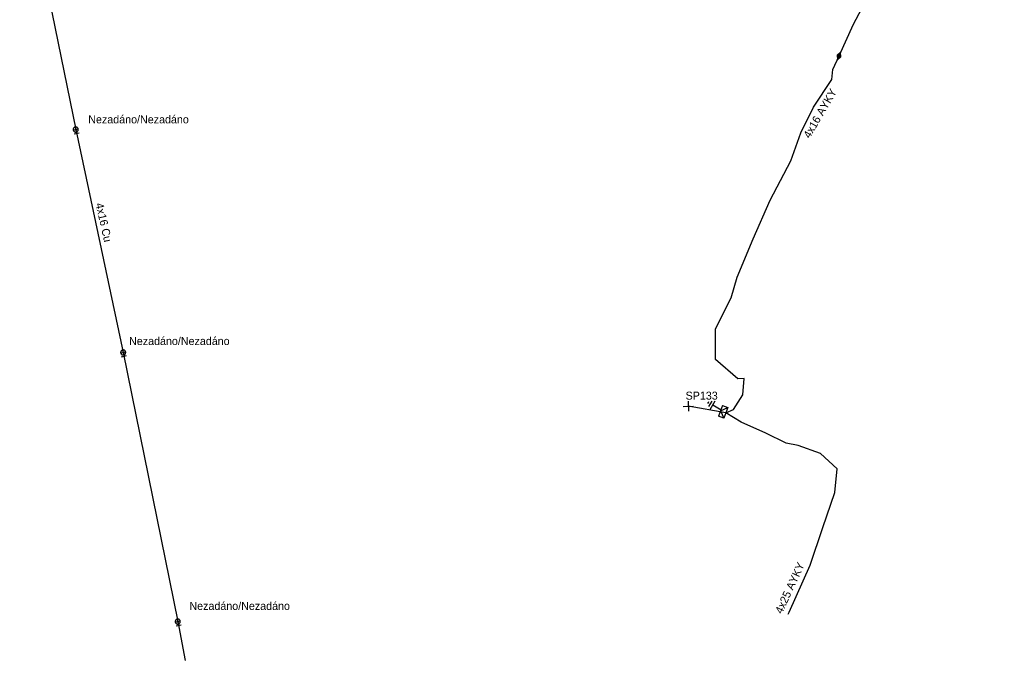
# Model space of a CAD drawing. Extents: x -788458 to -786145, y -1154772 to -1152372.
# Drawn here: x -786949.1 to -786826.5, y -1154771.8 to -1154691.6 of the extents above; entities that cross this region are included whole.
import ezdxf

# ---------------------------------------------------------------- set-up
doc = ezdxf.new("R2010")
doc.units = 0
for name, color, linetype in [('Vrstva 1', 7, 'Continuous'), ('Vrstva 12', 7, 'Continuous'), ('Vrstva 13', 7, 'Continuous'), ('Vrstva 14', 7, 'Continuous'), ('Vrstva 15', 7, 'Continuous'), ('Vrstva 19', 7, 'Continuous'), ('Vrstva 2', 7, 'Continuous'), ('Vrstva 31', 7, 'Continuous'), ('Vrstva 33', 7, 'Continuous'), ('Vrstva 34', 7, 'Continuous'), ('Vrstva 4', 7, 'Continuous'), ('Vrstva 5', 7, 'Continuous'), ('Vrstva 59', 7, 'Continuous'), ('Vrstva 6', 7, 'Continuous'), ('Vrstva 9', 7, 'Continuous')]:
    doc.layers.add(name, color=color, linetype=linetype)

# ---------------------------------------------------------------- blocks, each defined once
blk = doc.blocks.new('NN870')
at = {"layer": 'Vrstva 4'}
for points in [[(0, -0.25), (0.5, 0), (0, 0.25), (-0.5, 0), (0, -0.25)], [(0.37, 0), (0, 0.19), (-0.36, 0), (0, -0.19), (0.37, 0)], [(0.24, 0), (0, 0.12), (-0.25, 0), (0, -0.12), (0.24, 0)], [(0.12, 0), (0, 0.06), (-0.13, 0), (0, -0.06), (0.12, 0)]]:
    blk.add_lwpolyline(points, dxfattribs=at)
blk = doc.blocks.new('NN800')
at = {"layer": 'Vrstva 1'}
for points in [[(-0.44, 0.44), (0.44, -0.44)], [(-0.44, -0.44), (0.44, 0.44)]]:
    blk.add_lwpolyline(points, dxfattribs=at)
blk = doc.blocks.new('NN630')
at = {"layer": 'Vrstva 9'}
for points in [[(0, -0.7), (-0.7, 0)], [(-0.7, -0.7), (-0.7, 0), (0.7, 0), (0.7, -0.7)], [(-0.7, -0.7), (0.7, -0.7)], [(0, -0.7), (0.7, 0)]]:
    blk.add_lwpolyline(points, dxfattribs=at)
blk = doc.blocks.new('NN810')
at = {"layer": 'Vrstva 14'}
for points in [[(0, -0.64), (0, -1.89)], [(0.63, -1.89), (-0.62, -1.89)], [(0.39, -2.2), (-0.4, -2.2)], [(0, -2.52), (-0.12, -2.52)], [(0.14, -2.52), (0, -2.52)]]:
    blk.add_lwpolyline(points, dxfattribs=at)
blk = doc.blocks.new('NN410')
at = {"layer": 'Vrstva 2'}
for points in [[(0.01, 0.63), (-0.06, 0.63), (-0.13, 0.62), (-0.19, 0.6), (-0.25, 0.58), (-0.31, 0.55), (-0.37, 0.51), (-0.42, 0.47), (-0.46, 0.42), (-0.5, 0.37), (-0.54, 0.32), (-0.57, 0.26), (-0.59, 0.2), (-0.61, 0.13), (-0.62, 0.07), (-0.62, 0), (-0.62, -0.06), (-0.61, -0.13), (-0.59, -0.19), (-0.57, -0.25), (-0.54, -0.31), (-0.5, -0.37), (-0.46, -0.42), (-0.42, -0.47), (-0.37, -0.51), (-0.31, -0.54), (-0.25, -0.57), (-0.19, -0.6), (-0.13, -0.61), (-0.06, -0.62), (0.01, -0.63), (0.07, -0.62), (0.14, -0.61), (0.2, -0.6), (0.26, -0.57), (0.32, -0.54), (0.38, -0.51), (0.43, -0.47), (0.47, -0.42), (0.51, -0.37), (0.55, -0.31), (0.58, -0.25), (0.6, -0.19), (0.62, -0.13), (0.63, -0.06), (0.63, 0), (0.63, 0.07), (0.62, 0.13), (0.6, 0.2), (0.58, 0.26), (0.55, 0.32), (0.51, 0.37), (0.47, 0.42), (0.43, 0.47), (0.38, 0.51), (0.32, 0.55), (0.26, 0.58), (0.2, 0.6), (0.14, 0.62), (0.07, 0.63), (0.01, 0.63)], [(0, -0.63), (0, 0.63)], [(0.96, -0.63), (0.96, 0.63)], [(-0.63, 0), (0.63, 0)]]:
    blk.add_lwpolyline(points, dxfattribs=at)

msp = doc.modelspace()

# ---------------------------------------------------------------- linework, layer by layer
at = {"layer": 'Vrstva 1'}
msp.add_lwpolyline([(-786949.08, -1154670.89), (-786942.07, -1154705.39), (-786936.14, -1154733.28), (-786929.32, -1154766.94), (-786928.37, -1154771.8)], dxfattribs=at)
at = {"layer": 'Vrstva 5'}
for points in [[(-786846.67, -1154696.19), (-786844.86, -1154692.22), (-786843.13, -1154688.86), (-786839.2, -1154683.74), (-786831.22, -1154676.26), (-786827.13, -1154672.78), (-786826.51, -1154670.79), (-786828.48, -1154669.75), (-786833.14, -1154667.28), (-786836.78, -1154665.61), (-786840.93, -1154664), (-786842.98, -1154663.28), (-786843.74, -1154663.54)], [(-786860.84, -1154740.83), (-786859.85, -1154740.4), (-786858.71, -1154738.57), (-786858.55, -1154736.53), (-786859.34, -1154736.58), (-786862.13, -1154734.16), (-786862.1, -1154730.31), (-786860.16, -1154726.44), (-786859.4, -1154723.84), (-786857.39, -1154719.05), (-786855.29, -1154714.24), (-786852.71, -1154709.29), (-786851.43, -1154705.82), (-786849.86, -1154702.61), (-786847.57, -1154699.12), (-786847.44, -1154697.9), (-786846.67, -1154696.19)], [(-786853.02, -1154766.03), (-786852.91, -1154765.76), (-786850.28, -1154759.89), (-786848.68, -1154755.19), (-786847.19, -1154750.78), (-786846.91, -1154747.84), (-786848.97, -1154745.92), (-786851.8, -1154744.92), (-786853.27, -1154744.61), (-786855.83, -1154743.38), (-786858.89, -1154742), (-786860.84, -1154740.83)]]:
    msp.add_lwpolyline(points, dxfattribs=at)
at = {"layer": 'Vrstva 59'}
msp.add_lwpolyline([(-786860.84, -1154740.83), (-786865.52, -1154740.01)], dxfattribs=at)

# ---------------------------------------------------------------- block references
at = {"layer": 'Vrstva 13'}
for p, xscale, yscale, rotation in [((-786942.07, -1154705.39), 0.5000000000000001, 0.5, -77.04815830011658), ((-786936.14, -1154733.28), 0.5000000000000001, 0.4999999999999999, -77.04841942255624), ((-786929.32, -1154766.94), 0.5, 0.5, -77.04841945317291)]:
    msp.add_blockref('NN410', p, dxfattribs=dict(at, xscale=xscale, yscale=yscale, rotation=rotation))
at = {"layer": 'Vrstva 15', "rotation": -120.98649724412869}
msp.add_blockref('NN810', (-786860.84, -1154740.83), dxfattribs=at)
at = {"layer": 'Vrstva 19', "rotation": -113.01746950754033}
msp.add_blockref('NN870', (-786846.67, -1154696.19), dxfattribs=at)
at = {"layer": 'Vrstva 31', "rotation": -111.03643160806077}
msp.add_blockref('NN630', (-786860.84, -1154740.83), dxfattribs=at)
at = {"layer": 'Vrstva 34', "rotation": -43.414491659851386}
msp.add_blockref('NN800', (-786865.52, -1154740.01), dxfattribs=at)

# ---------------------------------------------------------------- texts
at = {"layer": 'Vrstva 12'}
for p in [(-786940.5, -1154704.62), (-786935.4, -1154732.35), (-786927.86, -1154765.49)]:
    msp.add_text('Nezadáno/Nezadáno', height=1, dxfattribs=at).set_placement(p)
at = {"layer": 'Vrstva 2'}
msp.add_text('4x16 Cu', height=1, rotation=282.952, dxfattribs=at).set_placement((-786939.61, -1154714.69))
at = {"layer": 'Vrstva 33'}
msp.add_text('SP133', height=1, dxfattribs=at).set_placement((-786865.85, -1154739.18))
at = {"layer": 'Vrstva 6'}
for s, rotation, p in [('4x16 AYKY', 59.91, (-786850.34, -1154706.58)), ('4x25 AYKY', 65.204, (-786853.81, -1154766.05))]:
    msp.add_text(s, height=1, rotation=rotation, dxfattribs=at).set_placement(p)

doc.saveas('drawing.dxf')
